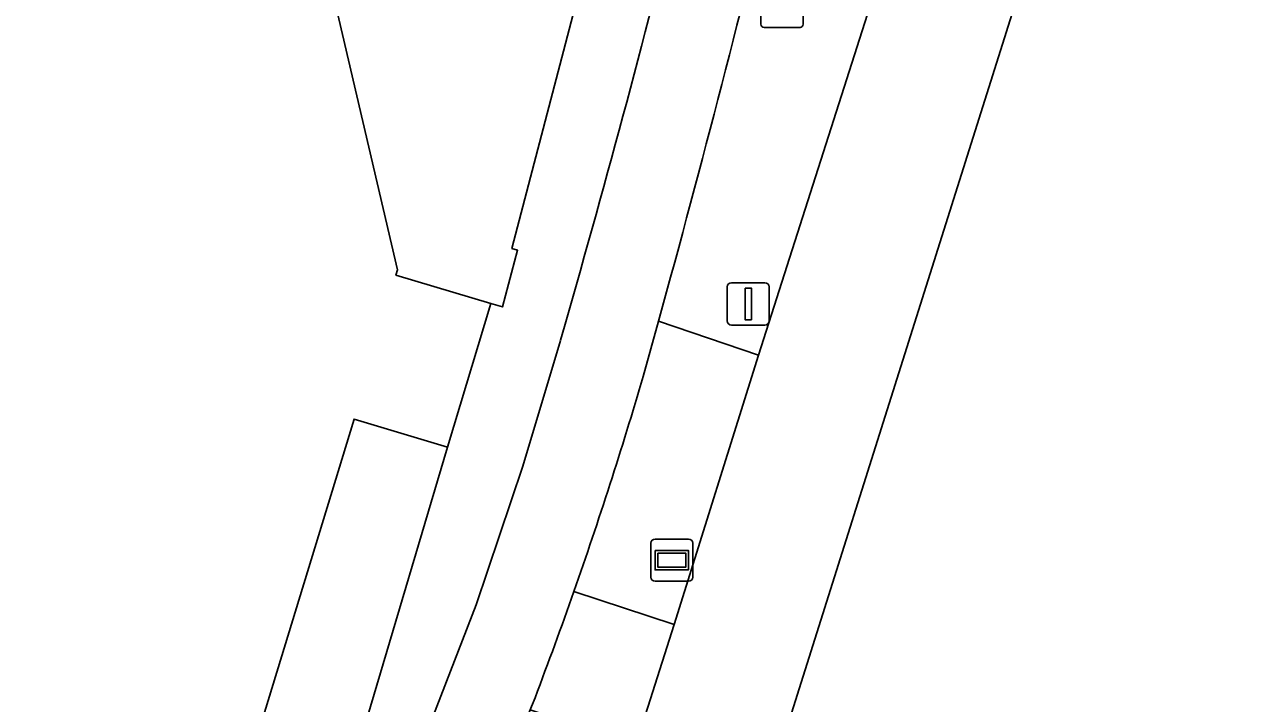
# Model space of a CAD drawing. Extents: x 160675 to 161153, y 383241 to 383714.
# Drawn here: x 161123.65 to 161152.31, y 383500.07 to 383516.15 of the extents above; entities that cross this region are included whole.
import ezdxf

# ---------------------------------------------------------------- set-up
doc = ezdxf.new("R2010")
doc.units = 0
for name, color, linetype in [('IMGEO_Berm_groen', 7, 'Continuous'), ('IMGEO_Erf', 7, 'Continuous'), ('IMGEO_Fietspad_gesloten', 7, 'Continuous'), ('IMGEO_Lichtmast', 7, 'Continuous'), ('IMGEO_Pand', 7, 'Continuous'), ('IMGEO_Rijbaan_lokaal_gesloten', 7, 'Continuous'), ('IMGEO_Rioolput', 7, 'Continuous'), ('IMGEO_Voetpad_gesloten', 7, 'Continuous'), ('IMGEO_Voetpad_open', 7, 'Continuous'), ('IMGEO_Wegwijzer', 7, 'Continuous')]:
    doc.layers.add(name, color=color, linetype=linetype)

msp = doc.modelspace()

# ---------------------------------------------------------------- linework, layer by layer
at = {"layer": 'IMGEO_Berm_groen'}
for points in [[(161141.011, 383508.317), (161138.644, 383509.118), (161138.282, 383507.814)], [(161136.643, 383502.725), (161139.017, 383501.943), (161141.011, 383508.317)]]:
    msp.add_lwpolyline(points, dxfattribs=at)
msp.add_arc((161039.126, 383536.94), 103.345, 340.66572, 343.63018, dxfattribs=at)
at = {"layer": 'IMGEO_Erf'}
msp.add_lwpolyline([(161052.435, 383508.826), (161071.419, 383513.322), (161096.427, 383519.245), (161115.421, 383523.744), (161114.881, 383526.021), (161118.321, 383526.837), (161118.855, 383524.59), (161119.003, 383524.618), (161125.936, 383522.583), (161129.509, 383518.779), (161130.837, 383517.366), (161132.472, 383510.337), (161132.436, 383510.213), (161134.678, 383509.541), (161134.952, 383509.459), (161135.314, 383510.8), (161135.177, 383510.84), (161138.899, 383525.073), (161137.716, 383525.208), (161139.225, 383535.866), (161137.381, 383536.146), (161135.039, 383536.433), (161132.522, 383536.943)], dxfattribs=at)
at = {"layer": 'IMGEO_Fietspad_gesloten'}
for points in [[(161138.282, 383507.814), (161138.644, 383509.118)], [(161136.323, 383508.668), (161135.437, 383505.693), (161134.331, 383502.407), (161133.4, 383500), (161132.165, 383496.809), (161130.173, 383491.135), (161127.208, 383481.818), (161122.498, 383467.015), (161120.382, 383460.363), (161120.37, 383460.302), (161118.601, 383455.071), (161118.548, 383454.992), (161111.242, 383432.14), (161095.589, 383383.263), (161087.624, 383358.486), (161087.564, 383358.301), (161083.78, 383346.529), (161083.048, 383344.18), (161082.416, 383341.836)], [(161134.956, 383498.246), (161135.613, 383499.925), (161135.642, 383500), (161135.725, 383500.212)]]:
    msp.add_lwpolyline(points, dxfattribs=at)
for centre, radius, start, end in [((160839.848, 383594.198), 308.566, 343.90775, 347.99577), ((160781.874, 383607.326), 370.04, 344.6094, 346.40495), ((161039.126, 383536.94), 103.345, 340.66572, 343.63018), ((161035.805, 383538.137), 106.875, 339.21556, 340.6499)]:
    msp.add_arc(centre, radius, start, end, dxfattribs=at)
at = {"layer": 'IMGEO_Lichtmast'}
for p, q in [((161140.269, 383509.131), (161140.269, 383509.931)), ((161140.269, 383509.931), (161140.269, 383509.131)), ((161140.369, 383510.031), (161141.159, 383510.031)), ((161141.159, 383510.031), (161140.369, 383510.031)), ((161141.259, 383509.931), (161141.259, 383509.131)), ((161141.259, 383509.131), (161141.259, 383509.931)), ((161141.159, 383509.031), (161140.369, 383509.031)), ((161140.369, 383509.031), (161141.159, 383509.031))]:
    msp.add_line(p, q, dxfattribs=at)
msp.add_lwpolyline([(161140.689, 383509.906), (161140.839, 383509.906), (161140.839, 383509.156), (161140.689, 383509.156), (161140.689, 383509.906)], dxfattribs=at)
for centre, start, end in [((161140.369, 383509.931), 90, 180), ((161140.369, 383509.931), 90, 180), ((161141.159, 383509.931), 0, 90), ((161141.159, 383509.931), 360, 90), ((161140.369, 383509.131), 180, 270), ((161140.369, 383509.131), 180, 270), ((161141.159, 383509.131), 270, 0), ((161141.159, 383509.131), 270, 0)]:
    msp.add_arc(centre, 0.1, start, end, dxfattribs=at)
at = {"layer": 'IMGEO_Pand'}
msp.add_lwpolyline([(161127.242, 383493.025), (161131.445, 383506.803), (161133.658, 383506.139), (161134.678, 383509.541), (161132.436, 383510.213), (161132.472, 383510.337), (161130.837, 383517.366), (161129.509, 383518.779), (161125.936, 383522.583), (161119.003, 383524.618), (161118.855, 383524.59), (161118.321, 383526.837), (161114.881, 383526.021), (161115.421, 383523.744), (161096.427, 383519.245), (161071.419, 383513.322), (161052.435, 383508.826)], dxfattribs=at)
at = {"layer": 'IMGEO_Rijbaan_lokaal_gesloten'}
for points in [[(161131.164, 383466.132), (161151.344, 383530.186), (161152.314, 383553.93), (161150.533, 383553.729), (161150.571, 383553.488)], [(161143.824, 383517.156), (161143.766, 383516.961), (161141.011, 383508.317), (161139.017, 383501.943), (161138.111, 383499.099), (161127.936, 383467.169), (161131.164, 383466.132)]]:
    msp.add_lwpolyline(points, dxfattribs=at)
at = {"layer": 'IMGEO_Rioolput'}
for p, q in [((161141.063, 383516.148), (161141.063, 383517)), ((161142.064, 383517), (161142.064, 383516.148)), ((161141.99, 383516.074), (161141.138, 383516.074))]:
    msp.add_line(p, q, dxfattribs=at)
for points in [[(161141.063, 383516.148), (161141.063, 383517)], [(161142.064, 383517), (161142.064, 383516.148)], [(161141.99, 383516.074), (161141.138, 383516.074)]]:
    msp.add_lwpolyline(points, dxfattribs=at)
for centre, start, end in [((161141.14, 383516.15), 181.552, 268.448), ((161141.14, 383516.15), 181.552, 268.448), ((161141.988, 383516.15), 271.552, 358.448), ((161141.988, 383516.15), 271.552, 358.448)]:
    msp.add_arc(centre, 0.0765, start, end, dxfattribs=at)
at = {"layer": 'IMGEO_Voetpad_gesloten'}
msp.add_lwpolyline([(161127.242, 383493.025), (161129.57, 383492.392), (161131.836, 383500), (161133.658, 383506.139), (161131.445, 383506.803)], close=True, dxfattribs=at)
at = {"layer": 'IMGEO_Voetpad_open'}
for points in [[(161141.666, 383530.021), (161143.015, 383536.61), (161140.608, 383536.938), (161138.899, 383525.073), (161135.177, 383510.84), (161135.314, 383510.8), (161134.952, 383509.459), (161134.678, 383509.541), (161133.658, 383506.139), (161131.836, 383500), (161129.57, 383492.392), (161127.242, 383493.025), (161124.476, 383483.962), (161124.121, 383482.779), (161127.208, 383481.818), (161130.173, 383491.135), (161132.165, 383496.809), (161133.4, 383500), (161134.331, 383502.407)], [(161138.644, 383509.118), (161141.011, 383508.317), (161143.766, 383516.961), (161143.824, 383517.156)], [(161134.331, 383502.407), (161135.437, 383505.693), (161136.323, 383508.668)], [(161139.017, 383501.943), (161136.643, 383502.725)], [(161135.725, 383500.212), (161135.642, 383500), (161135.613, 383499.925), (161138.111, 383499.099), (161139.017, 383501.943)]]:
    msp.add_lwpolyline(points, dxfattribs=at)
for centre, radius, start, end in [((160839.848, 383594.198), 308.566, 343.90775, 347.99577), ((160781.874, 383607.326), 370.04, 344.6094, 346.40495), ((161035.805, 383538.137), 106.875, 339.21556, 340.6499)]:
    msp.add_arc(centre, radius, start, end, dxfattribs=at)
at = {"layer": 'IMGEO_Wegwijzer'}
for p, q in [((161138.562, 383503.966), (161139.352, 383503.966)), ((161139.352, 383503.966), (161138.562, 383503.966)), ((161138.462, 383503.066), (161138.462, 383503.866)), ((161138.462, 383503.866), (161138.462, 383503.066)), ((161139.452, 383503.866), (161139.452, 383503.066)), ((161139.452, 383503.066), (161139.452, 383503.866)), ((161139.352, 383502.966), (161138.562, 383502.966)), ((161138.562, 383502.966), (161139.352, 383502.966))]:
    msp.add_line(p, q, dxfattribs=at)
for points in [[(161138.563, 383503.698), (161139.351, 383503.698), (161139.351, 383503.234), (161138.563, 383503.234), (161138.563, 383503.698)], [(161138.628, 383503.633), (161138.628, 383503.299), (161139.286, 383503.299), (161139.286, 383503.633), (161138.628, 383503.633)]]:
    msp.add_lwpolyline(points, dxfattribs=at)
for centre, start, end in [((161138.562, 383503.866), 90, 180), ((161138.562, 383503.866), 90, 180), ((161139.352, 383503.866), 0, 90), ((161139.352, 383503.866), 360, 90), ((161138.562, 383503.066), 180, 270), ((161138.562, 383503.066), 180, 270), ((161139.352, 383503.066), 270, 0), ((161139.352, 383503.066), 270, 0)]:
    msp.add_arc(centre, 0.1, start, end, dxfattribs=at)

doc.saveas('drawing.dxf')
